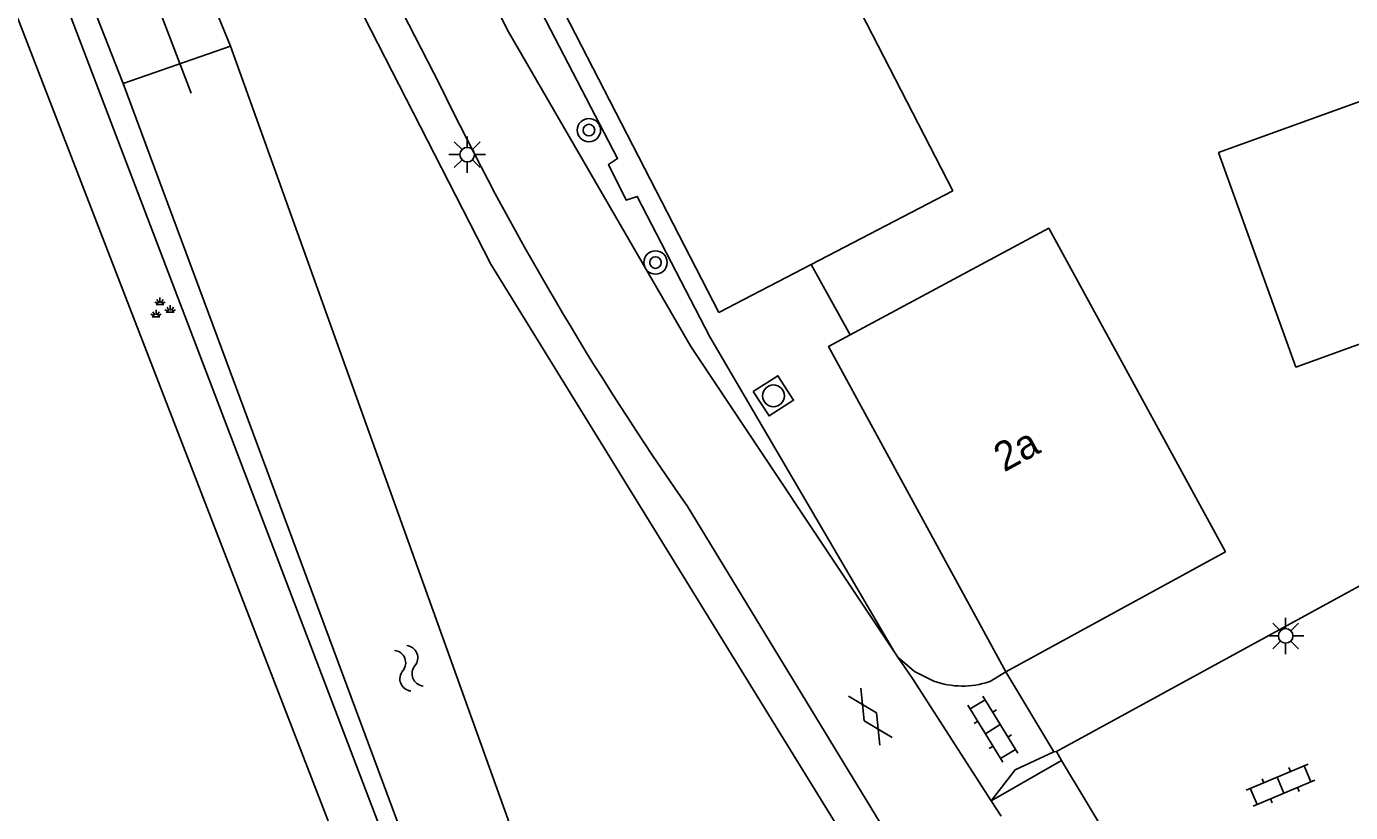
# Model space of a CAD drawing. Extents: x 135999 to 138000, y 396000 to 398501.
# Drawn here: x 136329.43 to 136374.91, y 396472.53 to 396499.51 of the extents above; entities that cross this region are included whole.
import ezdxf

# ---------------------------------------------------------------- set-up
doc = ezdxf.new("R2010")
doc.units = 0
for name, color, linetype in [('gg-afsc-hekwerk', 7, 'Continuous'), ('gg-afsc-muur', 7, 'Continuous'), ('gg-anno-huisnummerreeks BGT', 7, 'Continuous'), ('gg-bbg-gedigitaliseerde bebouwing', 7, 'Continuous'), ('gg-bbg-gedigitaliseerde bijgebouw', 7, 'Continuous'), ('gg-bbg-hoofdgebouw', 7, 'Continuous'), ('gg-knt-verharding', 7, 'Continuous'), ('gg-kntw-bovenkant insteek waterloop', 7, 'Continuous'), ('gg-kntw-greppel-droge sloot', 7, 'Continuous'), ('gg-kwrk-duiker nz buis', 7, 'Continuous'), ('gt-grn-groengrens', 7, 'Continuous'), ('gt-grn-weggrens', 7, 'Continuous'), ('gt-symb-boom', 7, 'Continuous'), ('gt-symb-gesloten verharding', 7, 'Continuous'), ('gt-symb-groenvak', 7, 'Continuous'), ('gt-symb-klinker verharding', 7, 'Continuous'), ('gt-symb-lichtmast', 7, 'Continuous'), ('gt-symb-rioolschacht', 7, 'Continuous'), ('gt-symb-watersymbool', 7, 'Continuous')]:
    doc.layers.add(name, color=color, linetype=linetype)

# ---------------------------------------------------------------- blocks, each defined once
blk = doc.blocks.new('gt0-KL1')
at = {"layer": 'gt-symb-klinker verharding'}
for p, q in [((-1.15, 0.3), (1.15, 0.3)), ((-1, -0.3), (-1, 0.3)), ((-0.5, 0.3), (-0.5, 0.45)), ((0, -0.3), (0, 0.3)), ((0.5, 0.3), (0.5, 0.45)), ((1, -0.3), (1, 0.3)), ((-1.15, -0.3), (1.15, -0.3)), ((-0.5, -0.45), (-0.5, -0.3)), ((0.5, -0.45), (0.5, -0.3))]:
    blk.add_line(p, q, dxfattribs=at)
blk = doc.blocks.new('gt0-GESVH1')
at = {"layer": 'gt-symb-gesloten verharding'}
for p, q in [((-0.992, -0.261), (0.008, 0.239)), ((0.008, -0.261), (-0.992, 0.239)), ((0.008, 0.239), (1.008, -0.261)), ((1.008, 0.239), (0.008, -0.261))]:
    blk.add_line(p, q, dxfattribs=at)
blk = doc.blocks.new('gt0-WA')
at = {"layer": 'gt-symb-watersymbool'}
for centre, start, end in [((-0.323, 0.022), 28.0725, 151.9275), ((0.427, 0.422), 208.0725, 331.9275), ((-0.323, -0.428), 28.0725, 151.9275), ((0.427, -0.028), 208.0725, 331.9275)]:
    blk.add_arc(centre, 0.425, start, end, dxfattribs=at)
blk = doc.blocks.new('gt0-LMAST')
at = {"layer": 'gt-symb-lichtmast'}
for p, q in [((-0.005, 0.246), (-0.005, 0.621)), ((-0.182, 0.173), (-0.447, 0.438)), ((0.172, 0.173), (0.437, 0.438)), ((-0.255, -0.004), (-0.63, -0.004)), ((-0.182, -0.181), (-0.447, -0.446)), ((-0.005, -0.254), (-0.005, -0.629)), ((0.437, -0.446), (0.172, -0.181)), ((0.245, -0.004), (0.62, -0.004))]:
    blk.add_line(p, q, dxfattribs=at)
blk.add_circle((-0.005, -0.004), 0.25, dxfattribs=at)
blk = doc.blocks.new('gt0-BOOM')
at = {"layer": 'gt-symb-boom'}
for radius in [0.4, 0.2]:
    blk.add_circle((0, 0), radius, dxfattribs=at)
blk = doc.blocks.new('gt0-RS')
at = {"layer": 'gt-symb-rioolschacht'}
blk.add_lwpolyline([(-0.5, -0.5), (0.5, -0.5), (0.5, 0.5), (-0.5, 0.5)], close=True, dxfattribs=at)
blk.add_circle((0, 0), 0.375, dxfattribs=at)
blk = doc.blocks.new('gt0-GRVAK')
at = {"layer": 'gt-symb-groenvak'}
for p, q in [((-0.11, 0.189), (-0.228, 0.24)), ((-0.182, 0.153), (0.088, 0.153)), ((-0.091, 0.211), (-0.156, 0.322)), ((-0.047, 0.214), (-0.047, 0.393)), ((-0.004, 0.211), (0.061, 0.322)), ((0.015, 0.189), (0.133, 0.24)), ((0.262, -0.052), (0.197, 0.059)), ((0.305, -0.049), (0.305, 0.13)), ((0.349, -0.052), (0.414, 0.059)), ((-0.245, -0.228), (-0.363, -0.177)), ((-0.318, -0.264), (-0.047, -0.264)), ((-0.226, -0.206), (-0.291, -0.095)), ((-0.183, -0.203), (-0.183, -0.024)), ((-0.139, -0.206), (-0.074, -0.095)), ((-0.12, -0.228), (-0.002, -0.177)), ((0.243, -0.074), (0.125, -0.023)), ((0.17, -0.11), (0.441, -0.11)), ((0.368, -0.074), (0.486, -0.023))]:
    blk.add_line(p, q, dxfattribs=at)

msp = doc.modelspace()

# ---------------------------------------------------------------- linework, layer by layer
at = {"layer": 'gg-afsc-hekwerk'}
for p, q in [((136364.811, 396474.617), (136376.713, 396481.124)), ((136364.985, 396474.309), (136364.811, 396474.617)), ((136364.985, 396474.309), (136366.817, 396471.261))]:
    msp.add_line(p, q, dxfattribs=at)
at = {"layer": 'gg-afsc-muur'}
msp.add_line((136356.386, 396491.343), (136357.726, 396488.925), dxfattribs=at)
at = {"layer": 'gg-bbg-gedigitaliseerde bebouwing'}
for points in [[(136356.386, 396491.343), (136361.247, 396493.873), (136358.092, 396500)], [(136370.613, 396481.479), (136364.544, 396492.584), (136357.726, 396488.925)]]:
    msp.add_lwpolyline(points, dxfattribs=at)
at = {"layer": 'gg-bbg-gedigitaliseerde bijgebouw'}
msp.add_lwpolyline([(136370.374, 396495.179), (136373.034, 396487.819), (136383.658, 396491.659), (136380.997, 396499.019), (136370.374, 396495.179)], dxfattribs=at)
at = {"layer": 'gg-bbg-hoofdgebouw'}
for p, q in [((136353.21, 396489.69), (136347.899, 396500)), ((136353.21, 396489.69), (136356.386, 396491.343)), ((136363.068, 396477.356), (136370.613, 396481.479))]:
    msp.add_line(p, q, dxfattribs=at)
msp.add_lwpolyline([(136357.726, 396488.925), (136356.981, 396488.525), (136363.068, 396477.356)], dxfattribs=at)
at = {"layer": 'gg-knt-verharding'}
for p, q in [((136343.626, 396497.51), (136342.347, 396500)), ((136352.895, 396488.857), (136359.246, 396478.035)), ((136359.246, 396478.035), (136359.363, 396477.86)), ((136359.363, 396477.86), (136359.859, 396477.127)), ((136363.068, 396477.356), (136362.502, 396477.017)), ((136359.859, 396477.127), (136362.566, 396472.93)), ((136364.712, 396474.604), (136364.811, 396474.617)), ((136362.566, 396472.93), (136364.899, 396474.26)), ((136364.899, 396474.26), (136364.985, 396474.309)), ((136362.566, 396472.93), (136362.906, 396472.4))]:
    msp.add_line(p, q, dxfattribs=at)
for points in [[(136345.636, 396500), (136345.979, 396499.33), (136352.244, 396488.52), (136359.246, 396478.035)], [(136352.895, 396488.857), (136350.404, 396493.674), (136350.026, 396493.549), (136349.422, 396494.777), (136349.732, 396494.977), (136347.121, 396500)], [(136352.123, 396483.049), (136361.283, 396468.02), (136361.362, 396467.879)], [(136359.363, 396477.86), (136359.927, 396477.371), (136360.595, 396477.034)], [(136364.712, 396474.604), (136363.386, 396473.987), (136362.566, 396472.93)]]:
    msp.add_lwpolyline(points, dxfattribs=at)
for centre, radius, start, end in [((136437.738, 396543.082), 104.565, 205.83751, 215.03781), ((136361.573, 396479.796), 2.93, 250.4963, 288.4822)]:
    msp.add_arc(centre, radius, start, end, dxfattribs=at)
at = {"layer": 'gg-kntw-bovenkant insteek waterloop'}
for p, q in [((136336.433, 396498.837), (136332.742, 396497.553)), ((136332.742, 396497.553), (136345.713, 396462.68))]:
    msp.add_line(p, q, dxfattribs=at)
msp.add_lwpolyline([(136346.933, 396463.09), (136349.018, 396463.791), (136336.433, 396498.837)], dxfattribs=at)
at = {"layer": 'gg-kntw-greppel-droge sloot'}
msp.add_lwpolyline([(136336.433, 396498.837), (136329.844, 396514.941), (136326.45, 396513.554), (136332.742, 396497.553)], dxfattribs=at)
at = {"layer": 'gg-kwrk-duiker nz buis'}
msp.add_lwpolyline([(136335.082, 396497.224), (136324.554, 396524.73), (136302.445, 396567.823)], dxfattribs=at)
at = {"layer": 'gt-grn-groengrens'}
msp.add_line((136343.484, 396462.694), (136323.859, 396513.429), dxfattribs=at)
for points in [[(136327.402, 396518.602), (136327.862, 396517.487), (136330.039, 396518.384), (136332.293, 396516.909), (136345.375, 396491.353), (136361.119, 396465.83)], [(136319.95, 396515.793), (136325.263, 396514.729), (136345.486, 396461.737), (136344.036, 396461.184)]]:
    msp.add_lwpolyline(points, dxfattribs=at)
at = {"layer": 'gt-grn-weggrens'}
msp.add_line((136364.712, 396474.604), (136363.068, 396477.356), dxfattribs=at)

# ---------------------------------------------------------------- block references
at = {"layer": 'gt-symb-boom'}
for p in [(136348.747, 396495.951), (136351.034, 396491.407)]:
    msp.add_blockref('gt0-BOOM', p, dxfattribs=at)
at = {"layer": 'gt-symb-gesloten verharding', "rotation": -57.37496440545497}
msp.add_blockref('gt0-GESVH1', (136358.419, 396475.825), dxfattribs=at)
at = {"layer": 'gt-symb-groenvak'}
msp.add_blockref('gt0-GRVAK', (136334.059, 396489.81), dxfattribs=at)
at = {"layer": 'gt-symb-klinker verharding'}
for p, rotation in [((136362.623, 396475.387), -58.58402124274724), ((136372.505, 396473.465), 22.71687171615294)]:
    msp.add_blockref('gt0-KL1', p, dxfattribs=dict(at, rotation=rotation))
at = {"layer": 'gt-symb-lichtmast'}
for p in [(136344.57, 396495.114), (136372.685, 396478.593)]:
    msp.add_blockref('gt0-LMAST', p, dxfattribs=at)
at = {"layer": 'gt-symb-rioolschacht', "rotation": -57.37496440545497}
msp.add_blockref('gt0-RS', (136355.085, 396486.83), dxfattribs=at)
at = {"layer": 'gt-symb-watersymbool', "rotation": 112.02484593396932}
msp.add_blockref('gt0-WA', (136342.578, 396477.428), dxfattribs=at)

# ---------------------------------------------------------------- texts
at = {"layer": 'gg-anno-huisnummerreeks BGT'}
msp.add_text('2a', height=1, rotation=28.6, dxfattribs=at).set_placement((136363.011, 396484.196))

doc.saveas('drawing.dxf')
